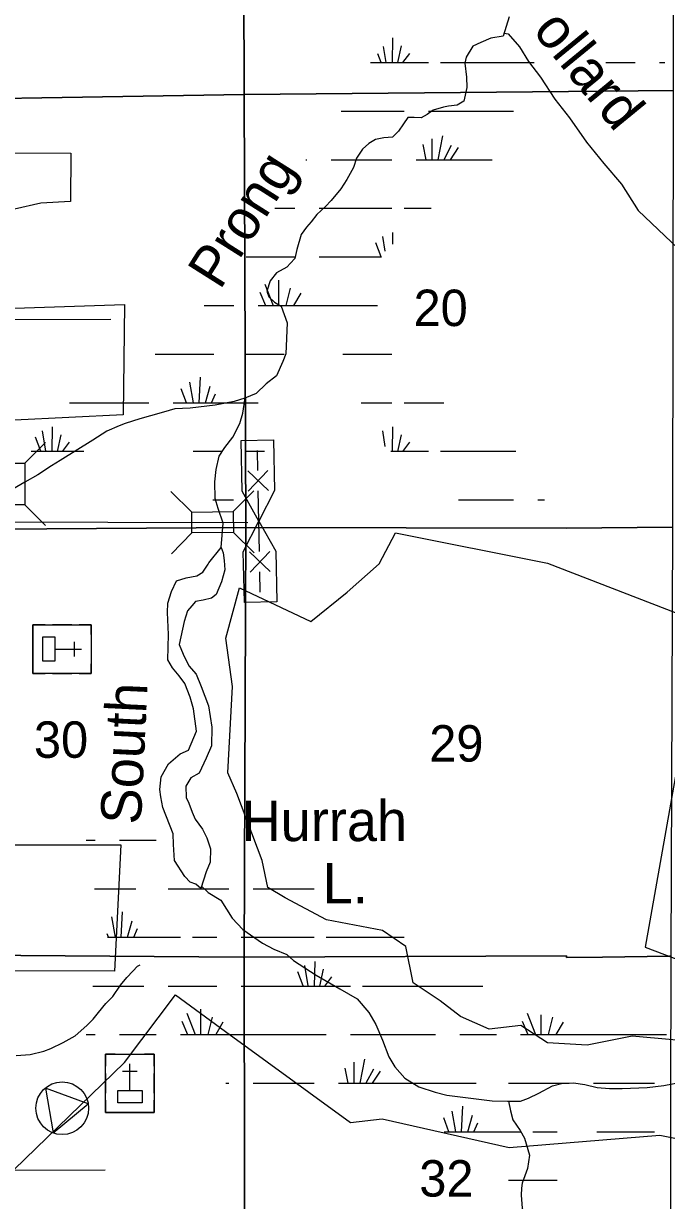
# Model space of a CAD drawing. Extents: x 380424 to 701066, y 1117407 to 1412949.
# Drawn here: x 609096 to 617031, y 1238139 to 1252669 of the extents above; entities that cross this region are included whole.
import ezdxf

# ---------------------------------------------------------------- set-up
doc = ezdxf.new("R2010")
doc.units = 0
for name, color, linetype in [('Bridges and Drawbridges County Highways', 7, 'Continuous'), ('County Routes Highway Center Lines', 7, 'Continuous'), ('Culture', 7, 'Continuous'), ('Lakes and Ponds', 7, 'Continuous'), ('Lakes and Ponds Text', 7, 'Continuous'), ('Local Roads Paved', 7, 'Continuous'), ('Local Roads Related Cells', 7, 'Continuous'), ('Narrow River Creek and Branch and Slough', 7, 'Continuous'), ('Narrow River Creek and Branch and Slough Text', 7, 'Continuous'), ('Section Lines', 7, 'Continuous'), ('Section Numbers', 7, 'Continuous'), ('State Park', 7, 'Continuous'), ('Swamps', 7, 'Continuous')]:
    doc.layers.add(name, color=color, linetype=linetype)

msp = doc.modelspace()

# ---------------------------------------------------------------- linework, layer by layer
at = {"layer": 'Bridges and Drawbridges County Highways'}
for p, q in [((609110, 1247240), (609366, 1247495)), ((611171, 1246638), (610912, 1246891)), ((611683, 1246643), (611936, 1246901)), ((609110, 1246728), (609366, 1246471)), ((611174, 1246382), (610920, 1246123)), ((611686, 1246387), (611944, 1246133))]:
    msp.add_line(p, q, dxfattribs=at)
for points in [[(609110, 1247240), (609110, 1246728), (608854, 1246728), (608854, 1247240)], [(611171, 1246638), (611683, 1246643), (611686, 1246387), (611174, 1246382)]]:
    msp.add_lwpolyline(points, close=True, dxfattribs=at)
at = {"layer": 'County Routes Highway Center Lines'}
msp.add_lwpolyline([(570343, 1246622), (610138, 1246513), (610138, 1246513), (611862, 1246508)], dxfattribs=at)
at = {"layer": 'Culture'}
for p, q in [((609212, 1245246), (609212, 1244646)), ((609362, 1245246), (609212, 1245246)), ((609692, 1245246), (609452, 1245246)), ((609932, 1245246), (609782, 1245246)), ((609932, 1245126), (609932, 1245246)), ((609482, 1244946), (609812, 1244946)), ((609722, 1245036), (609722, 1244856)), ((609932, 1245036), (609932, 1244856)), ((609932, 1244646), (609932, 1244766)), ((609212, 1244646), (609362, 1244646)), ((609452, 1244646), (609692, 1244646)), ((609782, 1244646), (609932, 1244646)), ((610108, 1239946), (610108, 1239796)), ((610228, 1239946), (610108, 1239946)), ((610318, 1239946), (610498, 1239946)), ((610408, 1239496), (610408, 1239826)), ((610708, 1239946), (610588, 1239946)), ((610708, 1239796), (610708, 1239946)), ((610108, 1239706), (610108, 1239466)), ((610318, 1239736), (610498, 1239736)), ((610708, 1239466), (610708, 1239706)), ((610108, 1239376), (610108, 1239226)), ((610708, 1239226), (610708, 1239376)), ((610108, 1239226), (610708, 1239226))]:
    msp.add_line(p, q, dxfattribs=at)
for points in [[(609932, 1245246), (609932, 1244646), (609212, 1244646), (609212, 1245246)], [(609482, 1245096), (609482, 1244796), (609332, 1244796), (609332, 1245096)], [(610108, 1239946), (610708, 1239946), (610708, 1239226), (610108, 1239226)], [(609462, 1238973), (609893, 1239334), (609365, 1239527)], [(610258, 1239496), (610558, 1239496), (610558, 1239346), (610258, 1239346)]]:
    msp.add_lwpolyline(points, close=True, dxfattribs=at)
msp.add_circle((609573, 1239278), 325, dxfattribs=at)
at = {"layer": 'Lakes and Ponds'}
msp.add_lwpolyline([(611225, 1244636), (611288, 1244483), (611377, 1244246), (611419, 1243984), (611414, 1243752), (611351, 1243600), (611262, 1243416), (611162, 1243358), (611099, 1243253), (611104, 1243116), (611136, 1243043), (611178, 1242932), (611214, 1242848), (611304, 1242722), (611356, 1242617), (611404, 1242480), (611398, 1242317), (611351, 1242196), (611283, 1241991), (611221, 1242044), (611151, 1242070), (611088, 1242138), (610957, 1242338), (610946, 1242533), (610941, 1242664), (610815, 1242990), (610789, 1243121), (610778, 1243211), (610794, 1243368), (610883, 1243531), (611030, 1243652), (611130, 1243700), (611230, 1243931), (611193, 1244210), (611151, 1244352), (611088, 1244520), (611015, 1244615), (610936, 1244714), (610878, 1244814), (610883, 1245125), (610873, 1245398), (610878, 1245514), (610920, 1245656), (610983, 1245787), (611104, 1245824), (611235, 1245850), (611309, 1245897), (611374, 1245996), (611383, 1246013), (611535, 1246202), (611560, 1246134), (611572, 1246039), (611582, 1245924), (611540, 1245776), (611472, 1245619), (611414, 1245577), (611314, 1245550), (611220, 1245535), (611172, 1245482), (611120, 1245419), (611078, 1245287), (611015, 1245004), (611067, 1244883), (611136, 1244741)], close=True, dxfattribs=at)
at = {"layer": 'Local Roads Paved'}
for points in [[(608984, 1249014), (610175, 1249020)], [(608974, 1238514), (610102, 1238518)]]:
    msp.add_lwpolyline(points, dxfattribs=at)
at = {"layer": 'Local Roads Related Cells'}
for p, q in [((611780, 1247521), (612180, 1247529)), ((611793, 1246896), (611780, 1247521)), ((612180, 1247529), (612192, 1246904)), ((611987, 1247150), (611982, 1247400)), ((611862, 1247147), (612117, 1246903)), ((611868, 1246897), (612112, 1247153)), ((612000, 1246525), (611793, 1246896)), ((612008, 1246150), (611993, 1246900)), ((612192, 1246904), (612000, 1246525)), ((611808, 1246146), (612000, 1246525)), ((612000, 1246525), (612208, 1246154)), ((611821, 1245521), (611808, 1246146)), ((611883, 1246148), (612138, 1245903)), ((611891, 1245898), (612135, 1246153)), ((612208, 1246154), (612221, 1245529)), ((612018, 1245650), (612013, 1245900)), ((612221, 1245529), (611821, 1245521))]:
    msp.add_line(p, q, dxfattribs=at)
at = {"layer": 'Narrow River Creek and Branch and Slough'}
for points in [[(615088, 1252751), (615015, 1252515), (614862, 1252488), (614741, 1252436), (614642, 1252388), (614557, 1252252), (614542, 1252178), (614563, 1252005), (614568, 1251878), (614531, 1251710), (614447, 1251663), (614342, 1251647), (614279, 1251637), (614153, 1251600), (614095, 1251558), (614079, 1251547), (614005, 1251505), (613916, 1251510), (613837, 1251510), (613785, 1251431), (613722, 1251342), (613648, 1251268), (613543, 1251258), (613438, 1251237), (613359, 1251190), (613280, 1251116), (613206, 1251006), (613169, 1250890), (613085, 1250743), (613012, 1250627), (612891, 1250485), (612822, 1250412), (612717, 1250312), (612644, 1250222), (612586, 1250154), (612523, 1250065), (612470, 1249881), (612444, 1249770), (612391, 1249712), (612344, 1249660), (612218, 1249591), (612139, 1249491), (612097, 1249365), (612123, 1249297), (612192, 1249229), (612276, 1249181), (612349, 1248976), (612334, 1248592), (612297, 1248498), (612218, 1248319), (612092, 1248219), (611966, 1248103), (611829, 1248046), (611697, 1248004), (611461, 1247956), (611151, 1247919), (610961, 1247914), (610825, 1247872), (610662, 1247825), (610530, 1247788), (610351, 1247730), (610278, 1247704), (610125, 1247636), (609952, 1247525), (609547, 1247273), (609442, 1247210), (609274, 1247099), (609111, 1247008), (608816, 1246836)], [(615026, 1252550), (615078, 1252541), (615215, 1252383), (615330, 1252199), (615478, 1252005), (615651, 1251736), (615835, 1251505), (616045, 1251205), (616256, 1250943), (616476, 1250685), (616681, 1250359), (617665, 1249428), (618459, 1248824), (618679, 1248650), (618921, 1248514), (619268, 1248377)], [(611535, 1246202), (611561, 1246500), (611498, 1246681), (611461, 1246807), (611456, 1247012), (611472, 1247164), (611509, 1247327), (611582, 1247433), (611677, 1247564), (611766, 1247732), (611803, 1247858), (611833, 1248047)], [(611292, 1242018), (611376, 1241942), (611529, 1241847), (611671, 1241626), (611803, 1241484), (612044, 1241316), (612186, 1241242), (612344, 1241174), (612428, 1241100), (612707, 1240922), (613001, 1240753), (613212, 1240627), (613359, 1240459), (613443, 1240312), (613527, 1240117), (613606, 1239912), (613679, 1239791), (613800, 1239649), (613974, 1239544), (614174, 1239476), (614321, 1239439), (614878, 1239371), (615067, 1239365), (615230, 1239365), (615330, 1239402), (615456, 1239465), (615625, 1239555), (615751, 1239586), (615882, 1239592), (616024, 1239570), (616177, 1239534), (616329, 1239523), (616482, 1239523), (616792, 1239534), (616997, 1239560), (617191, 1239597)], [(609005, 1239931), (609179, 1239941), (609347, 1239984), (609432, 1240015), (609585, 1240089), (609732, 1240173), (609875, 1240300), (609954, 1240379), (610022, 1240458), (610112, 1240569), (610196, 1240658), (610291, 1240796), (610370, 1240890), (610444, 1240970), (610502, 1241033), (610534, 1241049)], [(615081, 1239365), (615104, 1239245), (615136, 1239134), (615225, 1239003), (615278, 1238908), (615341, 1238698), (615315, 1238535), (615251, 1238351), (615241, 1238293), (615236, 1238204), (615251, 1238046), (615309, 1237904), (615372, 1237767), (615404, 1237715)]]:
    msp.add_lwpolyline(points, dxfattribs=at)
at = {"layer": 'Section Lines'}
for points in [[(611804, 1257204), (611818, 1251793), (606323, 1251702), (606362, 1257099)], [(617120, 1257195), (617119, 1257188), (617112, 1251844), (615822, 1251831), (611818, 1251793), (611804, 1257204), (615825, 1257176)], [(611818, 1251793), (611839, 1246449), (606312, 1246412), (606323, 1251702)], [(617112, 1251844), (617104, 1246450), (615796, 1246438), (611839, 1246449), (611818, 1251793), (615822, 1251831)], [(611839, 1246449), (611818, 1241141), (611806, 1241141), (606315, 1241186), (606303, 1241186), (606306, 1241959), (606312, 1246412)], [(617104, 1246450), (617086, 1241156), (617067, 1241156), (616240, 1241141), (615798, 1241140), (615798, 1241159), (611818, 1241141), (611839, 1246449), (615796, 1246438)], [(611818, 1241141), (611827, 1235930), (608989, 1235932), (606269, 1235943), (606303, 1241186), (606315, 1241186), (611806, 1241141)], [(617086, 1241156), (617080, 1239350), (617079, 1235940), (617079, 1235900), (617064, 1235899), (615793, 1235899), (615793, 1235926), (615788, 1235926), (611827, 1235930), (611818, 1241141), (615798, 1241159), (615798, 1241140), (616240, 1241141), (617067, 1241156)]]:
    msp.add_lwpolyline(points, close=True, dxfattribs=at)
at = {"layer": 'State Park'}
for points in [[(608986, 1251074), (609680, 1251067), (609675, 1250470), (609311, 1250450), (608985, 1250378)], [(608984, 1249157), (610340, 1249199), (610333, 1248518), (610326, 1247837), (608983, 1247772)], [(617612, 1240078), (616609, 1240166), (616052, 1240058), (615561, 1240085), (615232, 1240300), (614844, 1240254), (614488, 1240411), (614238, 1240602), (613904, 1240826), (613813, 1241274), (613525, 1241471), (612833, 1241602), (612324, 1241876), (612109, 1242004), (612040, 1242336), (611728, 1243162), (611616, 1243417), (611674, 1244484), (611594, 1245081), (611762, 1245704), (612643, 1245288), (613088, 1245648), (613483, 1245999), (613687, 1246382), (615563, 1246008), (617160, 1245388)], [(617152, 1243425), (616769, 1241268), (617399, 1241027)], [(608978, 1242530), (610298, 1242528), (610218, 1240972), (608976, 1240973)], [(608974, 1238518), (610341, 1239844), (610972, 1240676), (611589, 1240227), (613130, 1239102), (613520, 1239149), (615091, 1238795), (616949, 1238947), (618926, 1238547)]]:
    msp.add_lwpolyline(points, dxfattribs=at)
at = {"layer": 'Swamps'}
for p, q in [((613649, 1252188), (613654, 1252491)), ((613716, 1252187), (613759, 1252393)), ((613778, 1252187), (613862, 1252301)), ((614243, 1252188), (615398, 1252188)), ((613343, 1251588), (613793, 1251588)), ((614093, 1251588), (615143, 1251588)), ((614025, 1251174), (614062, 1250988)), ((614133, 1251246), (614133, 1250988)), ((614266, 1251282), (614207, 1250988)), ((614375, 1251162), (614281, 1250987)), ((614460, 1251137), (614360, 1250988)), ((612893, 1250988), (613343, 1250988)), ((613343, 1250988), (613643, 1250988)), ((612743, 1250388), (613343, 1250388)), ((613343, 1250388), (613643, 1250388)), ((613508, 1249789), (613442, 1249961)), ((611843, 1249788), (612443, 1249788)), ((612743, 1249788), (613343, 1249788)), ((612072, 1249450), (612175, 1249188)), ((612241, 1249499), (612241, 1249188)), ((612386, 1249402), (612333, 1249188)), ((612012, 1249354), (612082, 1249188)), ((612519, 1249342), (612429, 1249188)), ((611993, 1249188), (613343, 1249188)), ((613343, 1248588), (613643, 1248588)), ((611193, 1247988), (611147, 1248242)), ((611264, 1247988), (611281, 1248304)), ((611108, 1247988), (611043, 1248160)), ((611341, 1247988), (611399, 1248192)), ((611417, 1247988), (611466, 1248096)), ((610943, 1247988), (611993, 1247988)), ((613343, 1247988), (613643, 1247988)), ((609449, 1247388), (609454, 1247691)), ((613649, 1247388), (613654, 1247691)), ((609371, 1247388), (609331, 1247641)), ((609516, 1247387), (609559, 1247593)), ((613716, 1247387), (613759, 1247593)), ((609578, 1247387), (609662, 1247501)), ((613778, 1247387), (613862, 1247501)), ((610281, 1242588), (610731, 1242588)), ((610881, 1241988), (611631, 1241988)), ((611931, 1241988), (612381, 1241988)), ((612381, 1241988), (612681, 1241988)), ((610302, 1241388), (610319, 1241704)), ((610231, 1241388), (610185, 1241642)), ((610379, 1241388), (610437, 1241592)), ((610455, 1241388), (610504, 1241496)), ((611181, 1241388), (611481, 1241388)), ((611781, 1241388), (612381, 1241388)), ((612381, 1241388), (612681, 1241388)), ((612609, 1240788), (612569, 1241041)), ((612687, 1240787), (612693, 1241091)), ((612754, 1240787), (612797, 1240993)), ((612546, 1240789), (612480, 1240961)), ((612816, 1240787), (612900, 1240901)), ((610881, 1240787), (611481, 1240787)), ((611781, 1240787), (612381, 1240787)), ((612381, 1240787), (613131, 1240787)), ((611110, 1240450), (611213, 1240187)), ((611279, 1240499), (611279, 1240187)), ((611424, 1240402), (611371, 1240187)), ((615624, 1240402), (615571, 1240187)), ((611050, 1240354), (611121, 1240187)), ((611557, 1240341), (611467, 1240188)), ((615250, 1240354), (615321, 1240187)), ((615757, 1240341), (615667, 1240188)), ((610281, 1240187), (610731, 1240187)), ((611031, 1240187), (612381, 1240187)), ((612381, 1240187), (612831, 1240187)), ((613131, 1240187), (614181, 1240187)), ((614481, 1240187), (614931, 1240187)), ((615231, 1240187), (616581, 1240187)), ((616581, 1240187), (617031, 1240187)), ((613172, 1239846), (613172, 1239588)), ((613304, 1239882), (613246, 1239588)), ((613063, 1239774), (613100, 1239588)), ((613413, 1239762), (613319, 1239587)), ((613498, 1239737), (613398, 1239588)), ((611931, 1239588), (612381, 1239588)), ((612381, 1239588), (612681, 1239588)), ((612981, 1239588), (614681, 1239588)), ((615081, 1239588), (615831, 1239588)), ((616131, 1239588), (616581, 1239588)), ((616581, 1239588), (616881, 1239588)), ((614431, 1238988), (614385, 1239242)), ((614502, 1238988), (614519, 1239304)), ((614579, 1238988), (614637, 1239192)), ((614655, 1238988), (614704, 1239096)), ((615381, 1238988), (615681, 1238988)), ((616581, 1238988), (616881, 1238988)), ((615081, 1238388), (615681, 1238388))]:
    msp.add_line(p, q, dxfattribs=at)
for points in [[(613571, 1252188), (613540, 1252387)], [(613377, 1252188), (614093, 1252188)], [(613508, 1252189), (613467, 1252296)], [(616283, 1252188), (616643, 1252188)], [(616943, 1252188), (617009, 1252188)], [(613016, 1251588), (613343, 1251588)], [(612578, 1250988), (612593, 1250988)], [(613943, 1250988), (614878, 1250988)], [(612198, 1250388), (612443, 1250388)], [(613793, 1250388), (614125, 1250388)], [(613560, 1249858), (613531, 1250041)], [(613652, 1249946), (613654, 1250091)], [(613343, 1249788), (613513, 1249788)], [(611326, 1249188), (611693, 1249188)], [(613343, 1249188), (613464, 1249188)], [(610721, 1248588), (611443, 1248588)], [(611843, 1248588), (612312, 1248588)], [(613035, 1248588), (613343, 1248588)], [(609663, 1247988), (610643, 1247988)], [(613263, 1247988), (613343, 1247988)], [(613793, 1247988), (614285, 1247988)], [(609308, 1247389), (609242, 1247561)], [(613561, 1247448), (613531, 1247641)], [(609191, 1247388), (609839, 1247388)], [(611190, 1247388), (611543, 1247388)], [(611843, 1247388), (612069, 1247388)], [(613628, 1247388), (614093, 1247388)], [(614243, 1247388), (615173, 1247388)], [(611432, 1246788), (611689, 1246788)], [(614462, 1246788), (615143, 1246788)], [(615443, 1246788), (615526, 1246788)], [(609867, 1242588), (609981, 1242588)], [(609972, 1241988), (610481, 1241988)], [(610146, 1241388), (610129, 1241432)], [(610133, 1241388), (611031, 1241388)], [(612831, 1241388), (613792, 1241388)], [(609950, 1240787), (610581, 1240787)], [(613281, 1240787), (614764, 1240787)], [(615310, 1240450), (615413, 1240187)], [(615479, 1240430), (615479, 1240187)], [(609869, 1240187), (609981, 1240187)], [(611591, 1239588), (611631, 1239588)], [(614346, 1238988), (614281, 1239160)], [(614289, 1238988), (615231, 1238988)], [(616172, 1238988), (616581, 1238988)]]:
    msp.add_lwpolyline(points, dxfattribs=at)

# ---------------------------------------------------------------- texts
at = {"layer": 'Lakes and Ponds Text'}
for s, rotation, p in [('Prong', 57.6808, (611520, 1249369)), ('Hurrah', 0.0004, (611786, 1242576)), ('L.', 0.0004, (612788, 1241807))]:
    msp.add_text(s, height=500, rotation=rotation, dxfattribs=at).set_placement(p)
at = {"layer": 'Narrow River Creek and Branch and Slough Text'}
for s, rotation, p in [('Pollard', 309.3475, (615085, 1252923)), ('South', 87.2408, (610543, 1242774))]:
    msp.add_text(s, height=500, rotation=rotation, dxfattribs=at).set_placement(p)
at = {"layer": 'Section Numbers'}
for s, rotation, p in [('20', 0.0004, (613909, 1248934)), ('30', 0.0004, (609224, 1243604)), ('29', 0.0004, (614103, 1243557)), ('32', 0.0003, (613980, 1238187))]:
    msp.add_text(s, height=450, rotation=rotation, dxfattribs=at).set_placement(p)

doc.saveas('drawing.dxf')
